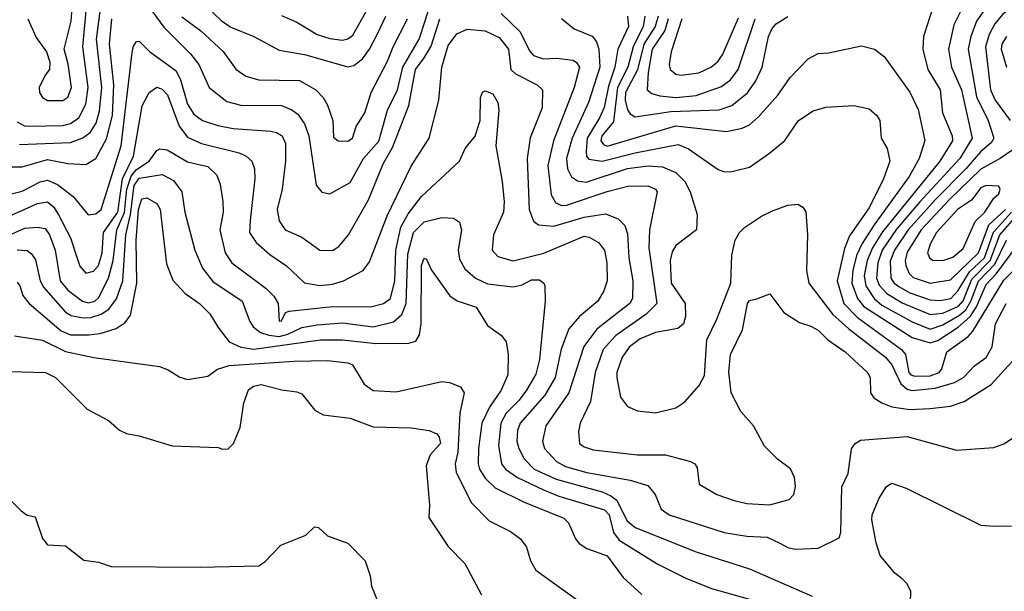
# Model space of a CAD drawing. Extents: x 501367 to 657802, y 482273 to 547541.
# Tile 464 of 656: x 582515 to 586387, y 520004 to 522251. Entities that reach past the tile are written whole.
import ezdxf

# ---------------------------------------------------------------- set-up
doc = ezdxf.new("R2010")
doc.units = 0

msp = doc.modelspace()

# ---------------------------------------------------------------- linework, layer by layer
at = {"layer": '0CON20XD'}
for points in [[(582505, 521849.8), (582534.3, 521834.3), (582555, 521832), (582685, 521835.5), (582715, 521843.4), (582747.2, 521865), (582775, 521918.5), (582784.8, 521985), (582763.4, 522145), (582785.7, 522385)], [(582515, 521760), (582715, 521768.1), (582763.7, 521786.3), (582792, 521808), (582815.8, 521844.2), (582828.8, 521891.2), (582837.9, 521985), (582817.4, 522175), (582839.7, 522345)], [(582547.6, 522255), (582580.5, 522180.5), (582620, 522125), (582634.2, 522084.2), (582632.5, 522055), (582615, 522032.9), (582592.3, 521985), (582593.6, 521965), (582604.4, 521945), (582625, 521933.8), (582685, 521933.9), (582705, 521946.5), (582718.3, 521985), (582706.2, 522076.2), (582690, 522135), (582717.7, 522245), (582724.5, 522335)], [(582985, 522355.4), (583081.5, 522221.5), (583186.6, 522116.6), (583219, 522075), (583259.6, 521985), (583329.3, 521929.3), (583385.2, 521915.2), (583544.1, 521914.1), (583585, 521896.9), (583609.2, 521879.2), (583635, 521841.8), (583652, 521795), (583680.3, 521600.3), (583702.7, 521572.7), (583735, 521566.2), (583815, 521611.2), (583867.5, 521705), (583927, 521773), (583961.3, 521895), (584001.2, 521975), (584021.4, 522065), (584085.6, 522174.4), (584110.5, 522250.5), (584139.4, 522345)], [(583206.7, 522345), (583307.9, 522247.9), (583345, 522221.7), (583435.7, 522185), (583535, 522131.2), (583635, 522114), (583805, 522066.2), (583829.1, 522070.9), (583862.8, 522097.2), (583891.2, 522135), (583921.6, 522195), (583955.2, 522264.8)], [(586120, 522345), (586069.3, 522185), (586066.9, 522135), (586086.4, 522055), (586134.2, 521975), (586144.2, 521885), (586181.9, 521795), (586183.3, 521775), (586133.1, 521695), (585907.8, 521417.8), (585868, 521355), (585847.9, 521305), (585836.1, 521245), (585842.4, 521205), (585875.5, 521155.5), (585905, 521129.4), (586025, 521063.7), (586095, 521035.1), (586145, 521051.5), (586210.9, 521089.1), (586235, 521111.1), (586255.5, 521145), (586285, 521223.8), (586349.9, 521290.1), (586394.9, 521385)], [(586339.7, 522335), (586277.5, 522245), (586254.8, 522185), (586244.8, 522135), (586278, 521948), (586323.5, 521855), (586345.8, 521785), (586335, 521766.9), (586295, 521732.8), (586236, 521665), (586115.7, 521545), (586008.5, 521425), (585954.9, 521345), (585938, 521302), (585941.2, 521235), (585954, 521215), (585972.1, 521202.1), (586015, 521177.8), (586095, 521149.7), (586135, 521147.9), (586176.8, 521155), (586205, 521187.1), (586249.9, 521260.1), (586309.3, 521315), (586343.7, 521416.3), (586415.5, 521495)], [(586458, 522335), (586379.1, 522270.9), (586350, 522235), (586327, 522193), (586313.3, 522145), (586332.2, 521975), (586351.5, 521935), (586409.6, 521855)], [(586235.7, 522325), (586188.7, 522231.3), (586167.8, 522135), (586178.9, 522065), (586219.1, 521975), (586260.9, 521785), (586212.6, 521705), (586054.2, 521535.7), (585962.6, 521427.3), (585906.3, 521345), (585889.2, 521295), (585884.6, 521235), (585895, 521207.2), (585925.3, 521175.3), (585985, 521138.1), (586095, 521091.8), (586145, 521097.9), (586206.4, 521125), (586225, 521145.5), (586259.4, 521230.6), (586331, 521305), (586368.7, 521405), (586437, 521483)], [(582434.7, 521555.3), (582525, 521576.5), (582595.7, 521614.3), (582625, 521620.8), (582663.3, 521603.3), (582725, 521556.2), (582784.7, 521484.7), (582815, 521488.5), (582835.4, 521505), (582914.6, 521755.4), (582957.3, 522122.7), (582962.8, 522147.2), (582975, 522165.7), (582985, 522166.9), (583025, 522126.4), (583130.7, 522050.7), (583147.1, 522015), (583175, 521918.5), (583200.1, 521880.1), (583233.5, 521855), (583294, 521835), (583355, 521823), (583502.4, 521812.4), (583525, 521808.2), (583546.9, 521795), (583560, 521765), (583559.7, 521695), (583547.8, 521585), (583527.1, 521505), (583535, 521460), (583559.2, 521425), (583625, 521396.5), (583695, 521345.5), (583745, 521344.5), (583770.4, 521359.6), (583808.2, 521405), (583887.2, 521542.8), (583944.7, 521685), (583980.9, 521749.1), (584045.7, 521914.3), (584072.1, 522055), (584105, 522100.9), (584133.6, 522146.4), (584167.1, 522255)], [(582462.4, 521672.4), (582525, 521673.2), (582625, 521701), (582704.2, 521685.8), (582775, 521682), (582814.8, 521705.2), (582857.1, 521782.8), (582880, 521875), (582885.1, 521995.1), (582868.9, 522155), (582877.9, 522255)], [(583152.4, 522262.4), (583227, 522207), (583315.8, 522125.8), (583365, 522056.7), (583405, 522029.2), (583455, 522014.7), (583615, 522011.5), (583680, 521975), (583708.9, 521945), (583725.4, 521915.4), (583746.2, 521855), (583749.5, 521789.5), (583767.5, 521775), (583805, 521773.3), (583824.2, 521785), (583838.3, 521831.7), (583872, 521885), (583897.7, 521965), (583961.3, 522088.6), (583983.1, 522145), (584039.6, 522255)], [(583545, 522267.9), (583605, 522241.3), (583685, 522192.7), (583735, 522177.1), (583785, 522170.6), (583805, 522175.4), (583825, 522190.4), (583877.2, 522282.8)], [(584408.4, 522275), (584483.1, 522203.1), (584519.3, 522129.3), (584535, 522110.2), (584575, 522097.8), (584625, 522099.4), (584691.7, 522091.7), (584705, 522083.3), (584716, 522065), (584695.7, 521985), (584614, 521775), (584591.5, 521678.5), (584605, 521562.9), (584622.5, 521532.5), (584645, 521520.7), (584665, 521521.6), (584825, 521575.6), (584906.2, 521596.2), (584985, 521598), (585015, 521585.4), (585021.2, 521575), (584991.2, 521425), (584988.5, 521355), (585020, 521135), (584977.6, 521092.4), (584859.8, 521010.2), (584809.4, 520955), (584778, 520865), (584760.1, 520749.9), (584719.6, 520665), (584712.4, 520632.4)], [(584645, 522255.8), (584694.8, 522214.8), (584766.2, 522186.2), (584783.8, 522163.8), (584792.4, 522135), (584795.9, 522065), (584751.7, 521925), (584687.3, 521785), (584665.8, 521705), (584668.7, 521665), (584685, 521633.9), (584708, 521618), (584742.3, 521612.3), (584905, 521666), (584986.9, 521676.9), (585042.3, 521672.3), (585095, 521650.8), (585131.2, 521615), (585151.6, 521575), (585178.9, 521485), (585177.1, 521425), (585095, 521363.8), (585080.9, 521339.1), (585073.1, 521305), (585076.6, 521215), (585132, 521135), (585133.1, 521085), (585125.6, 521055), (585102.8, 521037.2), (585015, 521021.9), (584955, 520996.3), (584913.6, 520965), (584884.8, 520925.2), (584863.3, 520865), (584862.8, 520845), (584877, 520767), (584905, 520730.4), (584945, 520713.2), (585015, 520705.9), (585095, 520726), (585130.3, 520749.7), (585186.5, 520813.5), (585208, 520852), (585216.7, 520993.2), (585255.8, 521074.2), (585311.7, 521215), (585315.8, 521325), (585328.9, 521385), (585345.4, 521415), (585365, 521433.9), (585431.7, 521478.3), (585475, 521499.3), (585535, 521522.1), (585575, 521525.6), (585595, 521514.2), (585606.4, 521496.4), (585612.9, 521405), (585609.2, 521265), (585618.8, 521215), (585712.3, 521092.3), (585775.6, 521035.6), (585920.3, 520925), (585945, 520894.7), (585980.1, 520820.1), (586005, 520799), (586025, 520793), (586115, 520803), (586190.8, 520825), (586226.4, 520845), (586270, 520890), (586315, 520922.7), (586339.4, 520965), (586351.6, 521055), (586393.6, 521135)], [(584905.6, 522265), (584908.8, 522225), (584867.1, 522135), (584854.9, 522065), (584829.8, 521990.2), (584813.4, 521906.6), (584795.2, 521865), (584746, 521785), (584742.4, 521732.4), (584744.3, 521714.3), (584752.9, 521702.9), (584805, 521695.2), (584935, 521728.4), (585105, 521760.3), (585145, 521743.2), (585261.7, 521661.7), (585286.6, 521653.4), (585315, 521654.5), (585385, 521671.2), (585463.2, 521726.8), (585524.1, 521775.9), (585577.5, 521855), (585635, 521893.1), (585685, 521907.8), (585795, 521914.3), (585855, 521900.8), (585886, 521875), (585898, 521855), (585902, 521785), (585925.6, 521745), (585936.1, 521695), (585912.2, 521625), (585855, 521512.1), (585778.5, 521401.5), (585758.9, 521351.1), (585742.1, 521282.1), (585730, 521225), (585755.2, 521135), (585810.1, 521080.1), (585983, 520955), (585998.1, 520935), (586011.9, 520865), (586019.5, 520855), (586035, 520849.7), (586095, 520851.3), (586130.4, 520865), (586140.8, 520879.2), (586160.9, 520945), (586244.1, 521005.9), (586263.1, 521026.9), (586385, 521226.7), (586465, 521307)], [(584973.9, 522265), (584966.3, 522225), (584927.2, 522145), (584906.4, 522065), (584865.8, 521985), (584850.7, 521849.3), (584818.8, 521811.2), (584804.6, 521795), (584800.4, 521775), (584810.7, 521760.7), (584825, 521754.6), (585095, 521833.9), (585295, 521812.2), (585355.7, 521824.3), (585385, 521838), (585420.5, 521869.5), (585496.1, 521955), (585545, 522024.5), (585615, 522097.1), (585655, 522117.8), (585695, 522120.5), (585825, 522148.9), (585876.7, 522135), (585915, 522105.8), (586015.6, 521965.6), (586047.5, 521897.5), (586074.1, 521775.9), (586051.6, 521705), (586012.3, 521635), (585875.2, 521444.8), (585828.5, 521371.5), (585806, 521324), (585790.6, 521265), (585787.4, 521215), (585809.2, 521155), (585834.2, 521124.2), (586025, 521002.2), (586095, 520980.8), (586125, 520989.6), (586205, 521042.4), (586253.9, 521086.1), (586277.4, 521122.6), (586315, 521209.8), (586356.4, 521253.6), (586482.8, 521425)], [(585025.9, 522265), (585014.2, 522225), (584969.4, 522155), (584945, 522054.2), (584897.9, 521965), (584895.4, 521935), (584905, 521897.3), (584915, 521881.1), (584935, 521869.3), (585075, 521890.1), (585265, 521897.3), (585315, 521913.2), (585376.7, 521963.3), (585409.8, 522010.2), (585435.3, 522065), (585460, 522185), (585474, 522216), (585490, 522235), (585535, 522263.9)], [(585064.7, 522255), (585051.4, 522208.6), (585002, 522135), (584986.9, 522043.1), (584982.5, 521975), (585001, 521961), (585031.8, 521951.8), (585095, 521944.9), (585175, 521953.3), (585275, 521988.9), (585310, 522015), (585340.2, 522055), (585407.3, 522255)], [(585118.9, 522255), (585077.4, 522125), (585069.1, 522075), (585073.3, 522055), (585095, 522036.5), (585115, 522033.1), (585185, 522042.7), (585235, 522066.2), (585261.4, 522088.6), (585279.7, 522115), (585341.9, 522258.1)], [(582435, 521461.9), (582585, 521529.2), (582625, 521534.8), (582648.4, 521515), (582666.9, 521486.9), (582714.3, 521394.3), (582737.9, 521322.1), (582751.8, 521281.8), (582775, 521254.7), (582805, 521262.9), (582825.2, 521285), (582839.6, 521335), (582845.1, 521415), (582901.1, 521495), (582918.8, 521625), (582962.4, 521715), (582997.3, 521912.7), (583023.9, 521965), (583055, 521985.8), (583075, 521978.2), (583095.9, 521955.9), (583142.4, 521832.4), (583175, 521790), (583229.4, 521765), (583377.7, 521727.7), (583405.5, 521715), (583428.5, 521695), (583438.2, 521665), (583440, 521625), (583421.3, 521461.3), (583419.2, 521415), (583444.6, 521375), (583498.3, 521328.3), (583564, 521284), (583635, 521216.2), (583695, 521205.8), (583745, 521211.8), (583788.6, 521225), (583865.3, 521264.7), (583890.6, 521299.4), (583959.8, 521480.2), (584055, 521675.6), (584124.7, 521785.3), (584162.9, 521935), (584175.3, 522065), (584200.4, 522149.6), (584234.3, 522195.7), (584275, 522214.3), (584345, 522207.6), (584400.7, 522180.7), (584437, 522135), (584446.5, 522055), (584465, 522038.4), (584550.5, 521995), (584571.1, 521975), (584569.2, 521905), (584522.8, 521787.2), (584511.2, 521705), (584518, 521505), (584535, 521459.5), (584555, 521444.6), (584615, 521439), (584735, 521474.8), (584818.3, 521488.3), (584868.5, 521468.5), (584895, 521441.9), (584905, 521410), (584910.6, 521315), (584925.6, 521225), (584924.2, 521155.8), (584914.7, 521135), (584875, 521105.7), (584785, 521034.8), (584733.2, 520966.8), (584675.1, 520784.9), (584584.2, 520655), (584570.8, 520595), (584579.4, 520565), (584626.1, 520515), (584661.5, 520495), (584745, 520471.6), (584915, 520440.6), (584985, 520420), (585014.5, 520385), (585036.9, 520326.9), (585069.2, 520305), (585285.7, 520235.7), (585375, 520220.6), (585455, 520216.7), (585503.7, 520193.7), (585535, 520176.8), (585565, 520169.6), (585655, 520174), (585737.9, 520215), (585743.9, 520235), (585748.5, 520415), (585772.9, 520467.1), (585786.3, 520563.7), (585800, 520585), (585821.2, 520598.8), (586005, 520613.3), (586198.6, 520558.6), (586345, 520569.4), (586385, 520584.3), (586465, 520636.9)], [(586395.1, 522184.9), (586377.5, 522155), (586373.9, 522135), (586395.2, 522065)], [(582425, 521383), (582535, 521432.2), (582585.3, 521435.2), (582615, 521430.7), (582632.7, 521405), (582654, 521345), (582674.1, 521224.1), (582705, 521188.2), (582762.7, 521145), (582785, 521138.3), (582810, 521145), (582825, 521158), (582865, 521234.6), (582883.1, 521305), (582897.2, 521425), (582927.2, 521492.8), (582936.4, 521585), (582954.1, 521635.9), (582975, 521662.8), (583024, 521695), (583055, 521737.5), (583066.5, 521743.5), (583095, 521740), (583175, 521692.5), (583255, 521674.6), (583289.7, 521639.7), (583303.3, 521605), (583313.8, 521536.2), (583314.6, 521495), (583302.7, 521425), (583323.3, 521335), (583349.1, 521295), (583484.4, 521195), (583515, 521164.4), (583531.8, 521135), (583535, 521066.2), (583545, 521068), (583560.4, 521099.6), (583574.6, 521105.4), (583745, 521123.5), (583895, 521123), (583945.7, 521135), (583973.8, 521155), (583990.6, 521225), (583994, 521345), (584013.9, 521435), (584042.6, 521487.4), (584095, 521556.2), (584244.4, 521695), (584267.1, 521745), (584306.6, 521793.4), (584325.8, 521855), (584327.5, 521945), (584335, 521966.7), (584345, 521971.2), (584375, 521960), (584395.8, 521925), (584399.2, 521895), (584387.3, 521755), (584412, 521615), (584419.7, 521535), (584417.6, 521495), (584377.9, 521405), (584372.5, 521345), (584395, 521320), (584455, 521303.9), (584576.2, 521333.8), (584735, 521400), (584755, 521396.4), (584790.8, 521375), (584815.2, 521345.2), (584823.4, 521295), (584824.7, 521225.3), (584811.8, 521185), (584788.2, 521145), (584716.2, 521085), (584674.4, 521035.6), (584644.2, 520955.8), (584620.2, 520845), (584580.2, 520775), (584483.1, 520665), (584473.2, 520636.8), (584470.5, 520595), (584477.8, 520565), (584499.2, 520525), (584537.8, 520485), (584625, 520444.6), (584805.2, 520394.8), (584840.2, 520380.2), (584862.6, 520362.6), (584902.8, 520282.8), (584935, 520255.2), (585175, 520159.7), (585385, 520092.4), (585631.2, 519985)], [(586421, 521739), (586370, 521705), (586295, 521663), (586171.3, 521545), (586060.5, 521425), (586005, 521337.3), (585997.6, 521305), (585999.5, 521285), (586013.2, 521253.2), (586027.8, 521237.8), (586095.9, 521215.9), (586175, 521229.2), (586285.8, 521335), (586325.5, 521444.5), (586391.5, 521505)], [(582505, 521346.3), (582544.4, 521344.4), (582561.3, 521331.3), (582576.8, 521306.8), (582596.2, 521225), (582609.3, 521199.3), (582695, 521101.8), (582718.1, 521088.1), (582765, 521078.9), (582795, 521080.6), (582835, 521093), (582866.2, 521113.8), (582895.6, 521154.4), (582920.3, 521225), (582932.5, 521405), (582950.6, 521485), (582965, 521599.1), (582985, 521627.9), (583075, 521642.4), (583119.6, 521619.6), (583153.3, 521575), (583164.3, 521495), (583203.8, 521345), (583233.6, 521275), (583275, 521222.2), (583390.3, 521145), (583419.5, 521065), (583433.7, 521043.7), (583461.6, 521021.6), (583495, 521010.5), (583535, 521006.5), (583569.7, 521015), (583625, 521040.6), (583685, 521052.1), (583785, 521059.4), (583905, 521044.5), (583985, 521064), (584017.2, 521092.8), (584034.6, 521135), (584041.1, 521328.9), (584063.3, 521415), (584105, 521456), (584175, 521473.2), (584220.4, 521470.4), (584244.6, 521454.6), (584252.5, 521425), (584239.3, 521345), (584245, 521309.2), (584265, 521272.3), (584307.3, 521235), (584355, 521213.5), (584455, 521201.2), (584491, 521209), (584528.3, 521228.3), (584559, 521229), (584576, 521216), (584580, 521205), (584580.9, 521145), (584558.5, 520915), (584545, 520857.5), (584508.1, 520795), (584479, 520755), (584428.5, 520705), (584407.4, 520665), (584397.5, 520577.5), (584410.3, 520505), (584425.8, 520485), (584472.1, 520452.1), (584575, 520402.5), (584635, 520378.3), (584815, 520324), (584832.8, 520305), (584849.7, 520235), (584872.4, 520205), (585025, 520111.3), (585134.5, 520055.5), (585235, 520015.3), (585385, 519973.2)], [(586145, 521304.7), (586185, 521317.9), (586225, 521351.8), (586271.9, 521458.1), (586310.8, 521495), (586345, 521550), (586365, 521567.1), (586370.9, 521585), (586365, 521596.9), (586315, 521598.8), (586295, 521590.8), (586257.8, 521542.2), (586203.3, 521505), (586120.3, 521415), (586095, 521368.9), (586085.3, 521335), (586093.3, 521315), (586105, 521305.4), (586145, 521304.7)], [(582505, 521219.2), (582515.8, 521205), (582527.6, 521167.6), (582552.1, 521135), (582677.9, 521027.9), (582715, 521012.9), (582787.4, 521012.6), (582832.1, 521017.9), (582895, 521037.8), (582929.7, 521060.3), (582950.3, 521089.7), (582975.8, 521215), (582972.9, 521385), (582981.9, 521505), (582995, 521547.5), (583015, 521551.4), (583055, 521528.1), (583068, 521505), (583092, 521292), (583116.7, 521226.7), (583165.3, 521175.3), (583222.2, 521135), (583263.3, 521095), (583295, 521041.4), (583338.9, 520985), (583384.1, 520964.1), (583436.3, 520956.3), (583697.9, 520992.1), (583785, 520992.8), (583915, 520978.3), (584045, 520980), (584072.4, 520987.6), (584087.9, 521012.1), (584093.2, 521055), (584095.5, 521285), (584105, 521314), (584115, 521310), (584135, 521266.2), (584206.2, 521166.2), (584236, 521146), (584310.5, 521120.5), (584355, 521049.2), (584409.3, 521009.3), (584427.8, 520985), (584436.1, 520936.1), (584434.1, 520855), (584407.8, 520795), (584362.2, 520727.8), (584332.9, 520665), (584319.4, 520565), (584317.3, 520505), (584323.1, 520485), (584345, 520448.7), (584385, 520410.9), (584496.6, 520356.6), (584655, 520292.3), (584672.9, 520272.9), (584700.7, 520210.7), (584715, 520192.3), (584745, 520172.5), (584825, 520144), (584888, 520058), (584961.9, 519991.9)], [(584712.4, 520632.4), (584716.9, 520585), (584735, 520572), (584770.3, 520560.3), (584945, 520541.1), (585055, 520540.5), (585152.5, 520515), (585170, 520505), (585179.5, 520489.5), (585186.7, 520425), (585256.2, 520385), (585325, 520360.9), (585375, 520349.6), (585465, 520344.5), (585541.2, 520365), (585559.2, 520385), (585565.7, 520415.7), (585561.2, 520451.2), (585545.7, 520485.7), (585495, 520524), (585443.8, 520575), (585401.2, 520655), (585351.3, 520711.3), (585313.3, 520785), (585303, 520867), (585310, 520935), (585357.5, 521032.5), (585377.5, 521135), (585385, 521146.7), (585414.1, 521154.1), (585465, 521173.8), (585520.4, 521100.4), (585581.1, 521061.1), (585626.6, 521046.6), (585655, 521030.5), (585692.9, 520992.9), (585760.5, 520945), (585848.9, 520865), (585859.4, 520845), (585861.1, 520785), (585874.4, 520765), (585905.7, 520745), (585945, 520730), (586015, 520719.3), (586095, 520722.5), (586175, 520731.5), (586229.2, 520750.7), (586335, 520817.3), (586429.9, 520920.1)], [(582495, 521008.8), (582605, 520991), (582695, 520946.5), (582806.6, 520923.4), (583065, 520888.5), (583098.8, 520875), (583145, 520845.7), (583175, 520836.9), (583255, 520849.4), (583292.5, 520877.5), (583338.2, 520891.8), (583595, 520909.5), (583725, 520911.8), (583805, 520902.2), (583824, 520894), (583869.1, 520819.1), (583905, 520794), (583995, 520788.1), (584175, 520828.5), (584205, 520825.6), (584248, 520808), (584263.3, 520785), (584245.7, 520704.3), (584238.6, 520551.4), (584227.6, 520505), (584231, 520471), (584292.1, 520352.1), (584361.3, 520281.3), (584445, 520240), (584485, 520210), (584508.1, 520178.1), (584523.5, 520123.5), (584545, 520087.8), (584703.7, 519973.7)], [(582335, 520872.2), (582616.7, 520865), (582656, 520845), (582780.7, 520720.7), (582865, 520676), (582907.3, 520637.3), (582935, 520624), (582985, 520615.8), (583115, 520576), (583295, 520570), (583312.5, 520562.5), (583335, 520563.8), (583355.6, 520585), (583381.9, 520648.1), (583396.3, 520745), (583415, 520796.4), (583435, 520811.1), (583465, 520817.2), (583546, 520796), (583605, 520788.9), (583625, 520780.5), (583675.9, 520715.9), (583708.1, 520698.1), (583815, 520684.6), (583905, 520650.9), (584055, 520646.9), (584125, 520636.9), (584155, 520623.8), (584165, 520610), (584169.5, 520585), (584129.7, 520540.3), (584112.9, 520497.1), (584126.8, 520343.2), (584124, 520295), (584200.5, 520180.5), (584265, 520113.8), (584330.7, 519990.7)], [(586016, 519915), (586018.8, 520005), (586003.3, 520035), (585985, 520053.3), (585955.8, 520075.8), (585899.2, 520145), (585883.1, 520195), (585865.8, 520285), (585867.1, 520305), (585895, 520370), (585924, 520416), (585945, 520430), (586000.3, 520410.3), (586294.4, 520264.4), (586345, 520260.6), (586415, 520261.4)], [(582465, 520376.7), (582520.5, 520320.5), (582544.1, 520304.1), (582576.4, 520296.4), (582605, 520212.5), (582625, 520186.7), (582695, 520183.3), (582767.3, 520127.3), (582825, 520118.8), (582875, 520101.2), (583225, 520098.8), (583455, 520103.8), (583479.5, 520120.5), (583542.5, 520185), (583640, 520225), (583675, 520257.5), (583690, 520255), (583725, 520222.5), (583805, 520193.3), (583873.9, 520123.9), (583893.8, 520065), (583898.8, 520025), (583938.8, 519925)]]:
    msp.add_lwpolyline(points, dxfattribs=at)

doc.saveas('drawing.dxf')
